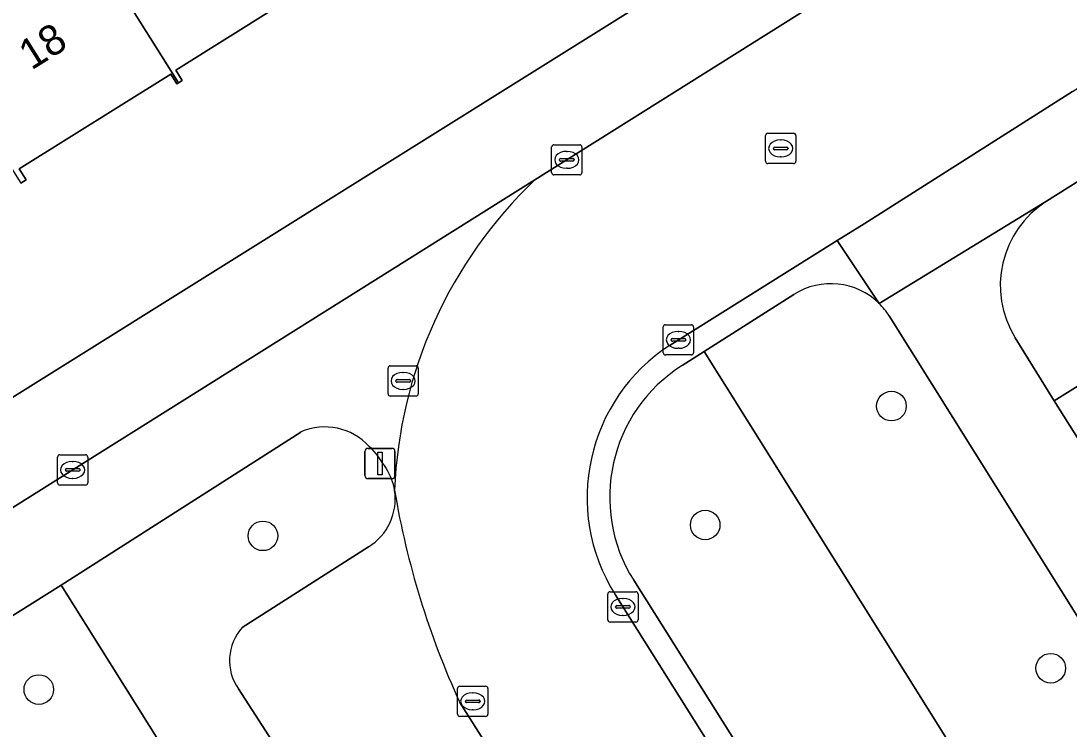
# Model space of a CAD drawing. Extents: x 160077 to 160948, y 386481 to 387498.
# Drawn here: x 160458.74 to 160493.38, y 386821.76 to 386845.16 of the extents above; entities that cross this region are included whole.
import ezdxf

# ---------------------------------------------------------------- set-up
doc = ezdxf.new("R2010")
doc.units = 0
for name, color, linetype in [('IMGEO_Boom', 7, 'Continuous'), ('IMGEO_Erf', 7, 'Continuous'), ('IMGEO_Fietspad_open', 7, 'Continuous'), ('IMGEO_Groenvoorziening', 7, 'Continuous'), ('IMGEO_Kolk', 7, 'Continuous'), ('IMGEO_Lichtmast', 7, 'Continuous'), ('IMGEO_Pand', 7, 'Continuous'), ('IMGEO_Pand_nummerreeks', 7, 'Continuous'), ('IMGEO_Parkeervlak_open', 7, 'Continuous'), ('IMGEO_Rijbaan_lokaal_open', 7, 'Continuous'), ('IMGEO_Rioolput', 7, 'Continuous'), ('IMGEO_Voetpad_open', 7, 'Continuous')]:
    doc.layers.add(name, color=color, linetype=linetype)

msp = doc.modelspace()

# ---------------------------------------------------------------- linework, layer by layer
at = {"layer": 'IMGEO_Boom'}
for centre in [(160487.507, 386832.432), (160481.353, 386828.501), (160466.74, 386828.142), (160492.77, 386823.766), (160459.334, 386823.062)]:
    msp.add_circle(centre, 0.489, dxfattribs=at)
at = {"layer": 'IMGEO_Erf'}
for points in [[(160422.839, 386855.651), (160429.678, 386844.537), (160428.712, 386843.93), (160442.116, 386822.499), (160500, 386858.704)], [(160468.811, 386846.642), (160463.857, 386843.537), (160464.072, 386843.194), (160463.946, 386843.115), (160463.896, 386843.083), (160463.694, 386843.405), (160458.69, 386840.269), (160458.911, 386839.915), (160458.737, 386839.806)]]:
    msp.add_lwpolyline(points, dxfattribs=at)
at = {"layer": 'IMGEO_Fietspad_open'}
for points in [[(160475.724, 386839.906), (160460.873, 386830.588), (160440.967, 386818.07), (160432.725, 386812.888), (160428.114, 386809.982)], [(160460.073, 386826.509), (160467.994, 386831.575)], [(160429.484, 386807.235), (160429.869, 386807.54), (160434.31, 386810.339), (160460.073, 386826.509)]]:
    msp.add_lwpolyline(points, dxfattribs=at)
for centre, radius, start, end in [((160486.051, 386829.065), 14.972, 133.6096, 177.7687), ((160468.788, 386829.75), 1.991, 42.6755, 113.5165), ((160467.655, 386828.508), 3.669, 30.3796, 44.9379), ((160469.249, 386829.361), 1.863, 8.8509, 32.5244)]:
    msp.add_arc(centre, radius, start, end, dxfattribs=at)
at = {"layer": 'IMGEO_Groenvoorziening'}
for points in [[(160491.599, 386834.684), (160492.889, 386832.611), (160499.231, 386836.575), (160497.03, 386840.097), (160496.129, 386841.406), (160492.636, 386839.201)], [(160484.287, 386836.124), (160481.322, 386834.24), (160491.654, 386817.735), (160496.638, 386820.704), (160487.431, 386835.412)], [(160490.344, 386816.955), (160491.654, 386817.735), (160481.322, 386834.24), (160480.589, 386833.774)], [(160456.393, 386803.987), (160461.067, 386805.966), (160460.638, 386807.118), (160469.996, 386811.043), (160468.529, 386813.371), (160467.883, 386812.978), (160466.274, 386815.52), (160466.764, 386815.848), (160460.073, 386826.509), (160434.31, 386810.339)], [(160478.99, 386826.674), (160485.767, 386815.905)]]:
    msp.add_lwpolyline(points, dxfattribs=at)
for centre, radius, start, end in [((160494.39, 386836.421), 3.287, 122.247, 211.8935), ((160485.505, 386834.205), 2.273, 45.4236, 122.4058), ((160485.531, 386834.229), 2.238, 31.921, 45.4665), ((160483.357, 386829.421), 5.159, 122.445, 212.1711)]:
    msp.add_arc(centre, radius, start, end, dxfattribs=at)
at = {"layer": 'IMGEO_Kolk'}
for p, q in [((160476.28, 386840.146), (160476.28, 386840.998)), ((160476.355, 386841.072), (160477.207, 386841.072)), ((160477.281, 386840.998), (160477.281, 386840.146)), ((160476.582, 386840.615), (160476.98, 386840.615)), ((160476.768, 386840.852), (160476.793, 386840.852)), ((160476.539, 386840.566), (160476.539, 386840.578)), ((160476.977, 386840.529), (160476.579, 386840.529)), ((160476.791, 386840.292), (160476.766, 386840.292)), ((160477.023, 386840.578), (160477.023, 386840.566)), ((160477.207, 386840.072), (160476.355, 386840.072)), ((160479.969, 386834.195), (160479.969, 386835.047)), ((160480.044, 386835.121), (160480.896, 386835.121)), ((160480.97, 386835.047), (160480.97, 386834.195)), ((160480.457, 386834.901), (160480.482, 386834.901)), ((160480.228, 386834.615), (160480.228, 386834.627)), ((160480.666, 386834.578), (160480.268, 386834.578)), ((160480.271, 386834.664), (160480.669, 386834.664)), ((160480.712, 386834.627), (160480.712, 386834.615)), ((160480.896, 386834.121), (160480.044, 386834.121)), ((160480.48, 386834.341), (160480.455, 386834.341)), ((160459.953, 386829.895), (160459.953, 386830.747)), ((160460.028, 386830.821), (160460.88, 386830.821)), ((160460.441, 386830.601), (160460.466, 386830.601)), ((160460.954, 386830.747), (160460.954, 386829.895)), ((160460.212, 386830.315), (160460.212, 386830.327)), ((160460.65, 386830.278), (160460.252, 386830.278)), ((160460.255, 386830.364), (160460.653, 386830.364)), ((160460.696, 386830.327), (160460.696, 386830.315)), ((160460.464, 386830.041), (160460.439, 386830.041)), ((160460.88, 386829.821), (160460.028, 386829.821)), ((160478.134, 386825.368), (160478.134, 386826.22)), ((160478.209, 386826.294), (160479.061, 386826.294)), ((160478.622, 386826.074), (160478.647, 386826.074)), ((160479.135, 386826.22), (160479.135, 386825.368)), ((160478.393, 386825.788), (160478.393, 386825.8)), ((160478.831, 386825.751), (160478.433, 386825.751)), ((160478.436, 386825.837), (160478.834, 386825.837)), ((160478.877, 386825.8), (160478.877, 386825.788)), ((160478.645, 386825.514), (160478.62, 386825.514)), ((160479.061, 386825.294), (160478.209, 386825.294)), ((160473.172, 386822.246), (160473.172, 386823.098)), ((160473.247, 386823.172), (160474.099, 386823.172)), ((160473.66, 386822.952), (160473.685, 386822.952)), ((160474.173, 386823.098), (160474.173, 386822.246)), ((160473.431, 386822.666), (160473.431, 386822.678)), ((160473.869, 386822.629), (160473.471, 386822.629)), ((160473.474, 386822.715), (160473.872, 386822.715)), ((160473.915, 386822.678), (160473.915, 386822.666)), ((160473.683, 386822.392), (160473.658, 386822.392)), ((160474.099, 386822.172), (160473.247, 386822.172))]:
    msp.add_line(p, q, dxfattribs=at)
for points in [[(160476.28, 386840.146), (160476.28, 386840.998)], [(160476.355, 386841.072), (160477.207, 386841.072)], [(160477.281, 386840.998), (160477.281, 386840.146)], [(160477.207, 386840.072), (160476.355, 386840.072)], [(160479.969, 386834.195), (160479.969, 386835.047)], [(160480.044, 386835.121), (160480.896, 386835.121)], [(160480.97, 386835.047), (160480.97, 386834.195)], [(160480.896, 386834.121), (160480.044, 386834.121)], [(160459.953, 386829.895), (160459.953, 386830.747)], [(160460.028, 386830.821), (160460.88, 386830.821)], [(160460.954, 386830.747), (160460.954, 386829.895)], [(160460.88, 386829.821), (160460.028, 386829.821)], [(160478.134, 386825.368), (160478.134, 386826.22)], [(160478.209, 386826.294), (160479.061, 386826.294)], [(160479.135, 386826.22), (160479.135, 386825.368)], [(160479.061, 386825.294), (160478.209, 386825.294)], [(160473.172, 386822.246), (160473.172, 386823.098)], [(160473.247, 386823.172), (160474.099, 386823.172)], [(160474.173, 386823.098), (160474.173, 386822.246)], [(160474.099, 386822.172), (160473.247, 386822.172)]]:
    msp.add_lwpolyline(points, dxfattribs=at)
for centre, radius, start, end in [((160476.357, 386840.996), 0.0765, 91.552, 178.448), ((160476.357, 386840.996), 0.0765, 91.552, 178.448), ((160477.205, 386840.996), 0.0765, 1.552, 88.448), ((160477.205, 386840.996), 0.0765, 1.552, 88.448), ((160476.579, 386840.575), 0.0403, 85.8775, 175.7526), ((160476.984, 386840.577), 0.0386, 1.7309, 96.639), ((160476.576, 386840.565), 0.0366, 178.938, 274.7102), ((160476.98, 386840.572), 0.043, 264.8664, 352.4533), ((160476.357, 386840.148), 0.0765, 181.552, 268.448), ((160476.357, 386840.148), 0.0765, 181.552, 268.448), ((160477.205, 386840.148), 0.0765, 271.552, 358.448), ((160477.205, 386840.148), 0.0765, 271.552, 358.448), ((160480.046, 386835.045), 0.0765, 91.552, 178.448), ((160480.046, 386835.045), 0.0765, 91.552, 178.448), ((160480.894, 386835.045), 0.0765, 1.552, 88.448), ((160480.894, 386835.045), 0.0765, 1.552, 88.448), ((160480.268, 386834.624), 0.0403, 85.8775, 175.7526), ((160480.265, 386834.614), 0.0366, 178.938, 274.7102), ((160480.669, 386834.621), 0.043, 264.8664, 352.4533), ((160480.673, 386834.626), 0.0386, 1.7309, 96.639), ((160480.046, 386834.197), 0.0765, 181.552, 268.448), ((160480.046, 386834.197), 0.0765, 181.552, 268.448), ((160480.894, 386834.197), 0.0765, 271.552, 358.448), ((160480.894, 386834.197), 0.0765, 271.552, 358.448), ((160460.03, 386830.745), 0.0765, 91.552, 178.448), ((160460.03, 386830.745), 0.0765, 91.552, 178.448), ((160460.878, 386830.745), 0.0765, 1.552, 88.448), ((160460.878, 386830.745), 0.0765, 1.552, 88.448), ((160460.252, 386830.324), 0.0403, 85.8775, 175.7526), ((160460.249, 386830.314), 0.0366, 178.938, 274.7102), ((160460.653, 386830.321), 0.043, 264.8664, 352.4533), ((160460.657, 386830.326), 0.0386, 1.7309, 96.639), ((160460.03, 386829.897), 0.0765, 181.552, 268.448), ((160460.03, 386829.897), 0.0765, 181.552, 268.448), ((160460.878, 386829.897), 0.0765, 271.552, 358.448), ((160460.878, 386829.897), 0.0765, 271.552, 358.448), ((160478.211, 386826.218), 0.0765, 91.552, 178.448), ((160478.211, 386826.218), 0.0765, 91.552, 178.448), ((160479.059, 386826.218), 0.0765, 1.552, 88.448), ((160479.059, 386826.218), 0.0765, 1.552, 88.448), ((160478.433, 386825.797), 0.0403, 85.8775, 175.7526), ((160478.43, 386825.787), 0.0366, 178.938, 274.7102), ((160478.834, 386825.794), 0.043, 264.8664, 352.4533), ((160478.838, 386825.799), 0.0386, 1.7309, 96.639), ((160478.211, 386825.37), 0.0765, 181.552, 268.448), ((160478.211, 386825.37), 0.0765, 181.552, 268.448), ((160479.059, 386825.37), 0.0765, 271.552, 358.448), ((160479.059, 386825.37), 0.0765, 271.552, 358.448), ((160473.249, 386823.096), 0.0765, 91.552, 178.448), ((160473.249, 386823.096), 0.0765, 91.552, 178.448), ((160474.097, 386823.096), 0.0765, 1.552, 88.448), ((160474.097, 386823.096), 0.0765, 1.552, 88.448), ((160473.471, 386822.675), 0.0403, 85.8775, 175.7526), ((160473.468, 386822.665), 0.0366, 178.938, 274.7102), ((160473.872, 386822.672), 0.043, 264.8664, 352.4533), ((160473.876, 386822.677), 0.0386, 1.7309, 96.639), ((160473.249, 386822.248), 0.0765, 181.552, 268.448), ((160473.249, 386822.248), 0.0765, 181.552, 268.448), ((160474.097, 386822.248), 0.0765, 271.552, 358.448), ((160474.097, 386822.248), 0.0765, 271.552, 358.448)]:
    msp.add_arc(centre, radius, start, end, dxfattribs=at)
for centre, major_axis, ratio, start_param, end_param in [((160476.767, 386840.572), (-0.387, 0.002), 0.722429, 4.712389, 7.853982), ((160476.792, 386840.572), (-0.39, 0.002), 0.717154, 1.570796, 4.712389), ((160480.456, 386834.621), (-0.387, 0.002), 0.722429, 4.712389, 7.853982), ((160480.481, 386834.621), (-0.39, 0.002), 0.717154, 1.570796, 4.712389), ((160460.44, 386830.321), (-0.387, 0.002), 0.722429, 4.712389, 7.853982), ((160460.465, 386830.321), (-0.39, 0.002), 0.717154, 1.570796, 4.712389), ((160478.621, 386825.794), (-0.387, 0.002), 0.722429, 4.712389, 7.853982), ((160478.646, 386825.794), (-0.39, 0.002), 0.717154, 1.570796, 4.712389), ((160473.659, 386822.672), (-0.387, 0.002), 0.722429, 4.712389, 7.853982), ((160473.684, 386822.672), (-0.39, 0.002), 0.717154, 1.570796, 4.712389)]:
    msp.add_ellipse(centre, major_axis=major_axis, ratio=ratio, start_param=start_param, end_param=end_param, dxfattribs=at)
at = {"layer": 'IMGEO_Lichtmast'}
for p, q in [((160470.112, 386830.133), (160470.112, 386830.933)), ((160470.112, 386830.933), (160470.112, 386830.133)), ((160470.212, 386831.033), (160471.002, 386831.033)), ((160471.002, 386831.033), (160470.212, 386831.033)), ((160471.102, 386830.933), (160471.102, 386830.133)), ((160471.102, 386830.133), (160471.102, 386830.933)), ((160471.002, 386830.033), (160470.212, 386830.033)), ((160470.212, 386830.033), (160471.002, 386830.033))]:
    msp.add_line(p, q, dxfattribs=at)
msp.add_lwpolyline([(160470.532, 386830.908), (160470.682, 386830.908), (160470.682, 386830.158), (160470.532, 386830.158), (160470.532, 386830.908)], dxfattribs=at)
for centre, start, end in [((160470.212, 386830.933), 90, 180), ((160470.212, 386830.933), 90, 180), ((160471.002, 386830.933), 0, 90), ((160471.002, 386830.933), 360, 90), ((160470.212, 386830.133), 180, 270), ((160470.212, 386830.133), 180, 270), ((160471.002, 386830.133), 270, 0), ((160471.002, 386830.133), 270, 0)]:
    msp.add_arc(centre, 0.1, start, end, dxfattribs=at)
at = {"layer": 'IMGEO_Pand'}
for points in [[(160464.984, 386853.074), (160459.756, 386849.797), (160463.946, 386843.115), (160464.072, 386843.194), (160463.857, 386843.537), (160468.811, 386846.642), (160469.027, 386846.298), (160469.174, 386846.39)], [(160459.756, 386849.797), (160454.529, 386846.52), (160458.737, 386839.806), (160458.911, 386839.915), (160458.69, 386840.269), (160463.694, 386843.405), (160463.896, 386843.083), (160463.946, 386843.115)]]:
    msp.add_lwpolyline(points, close=True, dxfattribs=at)
at = {"layer": 'IMGEO_Parkeervlak_open'}
for points in [[(160470.225, 386827.777), (160466.056, 386825.11)], [(160465.934, 386823.085), (160474.054, 386810.502), (160474.106, 386810.535), (160478.227, 386813.191)], [(160506.313, 386770.262), (160484.216, 386805.302), (160473.247, 386822.633)]]:
    msp.add_lwpolyline(points, dxfattribs=at)
for centre, radius, start, end in [((160469.254, 386829.361), 1.858, 301.4937, 8.8822), ((160498.521, 386834.243), 27.813, 189.5102, 204.6734), ((160467.252, 386824.022), 1.617, 137.6938, 215.4108)]:
    msp.add_arc(centre, radius, start, end, dxfattribs=at)
at = {"layer": 'IMGEO_Rijbaan_lokaal_open'}
for points in [[(160480.194, 386834.45), (160485.71, 386837.9), (160486.605, 386838.46), (160493.492, 386842.826), (160500, 386846.953), (160519.43, 386859.272), (160532.054, 386867.023), (160535.096, 386868.978), (160531.426, 386874.903), (160528.456, 386873.047), (160507.768, 386860.017), (160500, 386855.149), (160485.425, 386846.014), (160475.724, 386839.906)], [(160500, 386791.819), (160493.709, 386801.834), (160485.3, 386815.198), (160478.374, 386826.207)], [(160473.247, 386822.633), (160484.216, 386805.302), (160506.313, 386770.262), (160512.49, 386760.505), (160513.375, 386759.047), (160516.389, 386754.32), (160516.594, 386754.45), (160521.564, 386757.591), (160509.431, 386776.805), (160500, 386791.819)]]:
    msp.add_lwpolyline(points, dxfattribs=at)
for centre, radius, start, end in [((160486.051, 386829.065), 14.972, 133.6096, 177.7687), ((160483.461, 386829.406), 6.009, 122.9331, 212.1654), ((160498.521, 386834.243), 27.813, 189.5102, 204.6734)]:
    msp.add_arc(centre, radius, start, end, dxfattribs=at)
at = {"layer": 'IMGEO_Rioolput'}
for p, q in [((160483.349, 386840.523), (160483.349, 386841.375)), ((160483.424, 386841.449), (160484.276, 386841.449)), ((160484.35, 386841.375), (160484.35, 386840.523)), ((160483.608, 386840.943), (160483.608, 386840.955)), ((160483.651, 386840.992), (160484.049, 386840.992)), ((160483.837, 386841.229), (160483.862, 386841.229)), ((160484.092, 386840.955), (160484.092, 386840.943)), ((160484.046, 386840.906), (160483.648, 386840.906)), ((160483.86, 386840.669), (160483.835, 386840.669)), ((160484.276, 386840.449), (160483.424, 386840.449)), ((160470.873, 386832.838), (160470.873, 386833.69)), ((160470.948, 386833.764), (160471.8, 386833.764)), ((160471.874, 386833.69), (160471.874, 386832.838)), ((160471.175, 386833.307), (160471.573, 386833.307)), ((160471.361, 386833.544), (160471.386, 386833.544)), ((160471.132, 386833.258), (160471.132, 386833.27)), ((160471.57, 386833.221), (160471.172, 386833.221)), ((160471.384, 386832.984), (160471.359, 386832.984)), ((160471.616, 386833.27), (160471.616, 386833.258)), ((160471.8, 386832.764), (160470.948, 386832.764))]:
    msp.add_line(p, q, dxfattribs=at)
for points in [[(160483.349, 386840.523), (160483.349, 386841.375)], [(160483.424, 386841.449), (160484.276, 386841.449)], [(160484.35, 386841.375), (160484.35, 386840.523)], [(160484.276, 386840.449), (160483.424, 386840.449)], [(160470.873, 386832.838), (160470.873, 386833.69)], [(160470.948, 386833.764), (160471.8, 386833.764)], [(160471.874, 386833.69), (160471.874, 386832.838)], [(160471.8, 386832.764), (160470.948, 386832.764)]]:
    msp.add_lwpolyline(points, dxfattribs=at)
for centre, radius, start, end in [((160483.426, 386841.373), 0.0765, 91.552, 178.448), ((160483.426, 386841.373), 0.0765, 91.552, 178.448), ((160484.274, 386841.373), 0.0765, 1.552, 88.448), ((160484.274, 386841.373), 0.0765, 1.552, 88.448), ((160483.648, 386840.952), 0.0403, 85.8775, 175.7526), ((160483.645, 386840.942), 0.0366, 178.938, 274.7102), ((160484.049, 386840.949), 0.043, 264.8664, 352.4533), ((160484.053, 386840.954), 0.0386, 1.7309, 96.639), ((160483.426, 386840.525), 0.0765, 181.552, 268.448), ((160483.426, 386840.525), 0.0765, 181.552, 268.448), ((160484.274, 386840.525), 0.0765, 271.552, 358.448), ((160484.274, 386840.525), 0.0765, 271.552, 358.448), ((160470.95, 386833.688), 0.0765, 91.552, 178.448), ((160470.95, 386833.688), 0.0765, 91.552, 178.448), ((160471.798, 386833.688), 0.0765, 1.552, 88.448), ((160471.798, 386833.688), 0.0765, 1.552, 88.448), ((160471.172, 386833.267), 0.0403, 85.8775, 175.7526), ((160471.577, 386833.269), 0.0386, 1.7309, 96.639), ((160471.169, 386833.257), 0.0366, 178.938, 274.7102), ((160471.573, 386833.264), 0.043, 264.8664, 352.4533), ((160470.95, 386832.84), 0.0765, 181.552, 268.448), ((160470.95, 386832.84), 0.0765, 181.552, 268.448), ((160471.798, 386832.84), 0.0765, 271.552, 358.448), ((160471.798, 386832.84), 0.0765, 271.552, 358.448)]:
    msp.add_arc(centre, radius, start, end, dxfattribs=at)
for centre, major_axis, ratio, start_param, end_param in [((160483.836, 386840.949), (-0.387, 0.002), 0.722429, 4.712389, 7.853982), ((160483.861, 386840.949), (-0.39, 0.002), 0.717154, 1.570796, 4.712389), ((160471.36, 386833.264), (-0.387, 0.002), 0.722429, 4.712389, 7.853982), ((160471.385, 386833.264), (-0.39, 0.002), 0.717154, 1.570796, 4.712389)]:
    msp.add_ellipse(centre, major_axis=major_axis, ratio=ratio, start_param=start_param, end_param=end_param, dxfattribs=at)
at = {"layer": 'IMGEO_Voetpad_open'}
msp.add_lwpolyline([(160531.426, 386874.903), (160532.269, 386875.434), (160533.726, 386876.367), (160532.134, 386879.053), (160500, 386858.704), (160442.116, 386822.499), (160437.5, 386819.612), (160436.13, 386818.745), (160434.27, 386817.548), (160430.256, 386814.876), (160426.285, 386812.347), (160428.114, 386809.982), (160432.725, 386812.888), (160440.967, 386818.07), (160460.873, 386830.588), (160475.724, 386839.906), (160485.425, 386846.014), (160500, 386855.149), (160507.768, 386860.017), (160528.456, 386873.047)], close=True, dxfattribs=at)
for points in [[(160515.606, 386846.569), (160513.061, 386844.979), (160510.516, 386843.389), (160507.972, 386841.799), (160505.427, 386840.208), (160502.882, 386838.618), (160500, 386836.818), (160499.338, 386836.404), (160499.231, 386836.575), (160492.889, 386832.611), (160493.843, 386831.09), (160498.914, 386834.282), (160500, 386834.964), (160503.148, 386836.942), (160505.836, 386838.631), (160515.286, 386844.946), (160516.116, 386843.633), (160518.812, 386839.37), (160521.27, 386835.483), (160522.669, 386833.203), (160525.365, 386828.94), (160527.823, 386825.053), (160529.07, 386822.996)], [(160493.492, 386842.826), (160486.605, 386838.46), (160485.71, 386837.9), (160487.101, 386835.824), (160492.636, 386839.201), (160496.129, 386841.406)], [(160492.636, 386839.201), (160487.101, 386835.824)], [(160487.101, 386835.824), (160485.71, 386837.9), (160480.194, 386834.45)], [(160480.589, 386833.774), (160481.322, 386834.24), (160484.287, 386836.124)], [(160487.431, 386835.412), (160496.638, 386820.704), (160500, 386815.333), (160500.779, 386814.089), (160501.675, 386812.637), (160511.177, 386797.531), (160512.129, 386796.086), (160525.003, 386775.498), (160525.866, 386774.021), (160529.409, 386768.538), (160530.848, 386766.312)], [(160533.22, 386768.294), (160500, 386821.271), (160493.843, 386831.09), (160492.889, 386832.611), (160491.599, 386834.684)], [(160467.994, 386831.575), (160460.073, 386826.509), (160466.764, 386815.848), (160466.274, 386815.52), (160467.883, 386812.978), (160468.529, 386813.371), (160469.996, 386811.043), (160472.145, 386807.632), (160475.154, 386808.87), (160474.106, 386810.535), (160474.054, 386810.502), (160465.934, 386823.085)], [(160466.056, 386825.11), (160470.225, 386827.777)], [(160485.767, 386815.905), (160478.99, 386826.674)], [(160478.374, 386826.207), (160485.3, 386815.198)]]:
    msp.add_lwpolyline(points, dxfattribs=at)
for centre, radius, start, end in [((160494.39, 386836.421), 3.287, 122.247, 211.8935), ((160485.505, 386834.205), 2.273, 45.4236, 122.4058), ((160485.531, 386834.229), 2.238, 31.921, 45.4665), ((160483.461, 386829.406), 6.009, 122.9331, 212.1654), ((160483.357, 386829.421), 5.159, 122.445, 212.1711), ((160468.788, 386829.75), 1.991, 42.6755, 113.5165), ((160467.655, 386828.508), 3.669, 30.3796, 44.9379), ((160469.249, 386829.361), 1.863, 8.8509, 32.5244), ((160469.254, 386829.361), 1.858, 301.4937, 8.8822), ((160467.252, 386824.022), 1.617, 137.6938, 215.4108)]:
    msp.add_arc(centre, radius, start, end, dxfattribs=at)

# ---------------------------------------------------------------- texts
at = {"layer": 'IMGEO_Pand_nummerreeks'}
msp.add_text('18', height=1, rotation=32.1372, dxfattribs=at).set_placement((160459.088, 386843.516))

doc.saveas('drawing.dxf')
